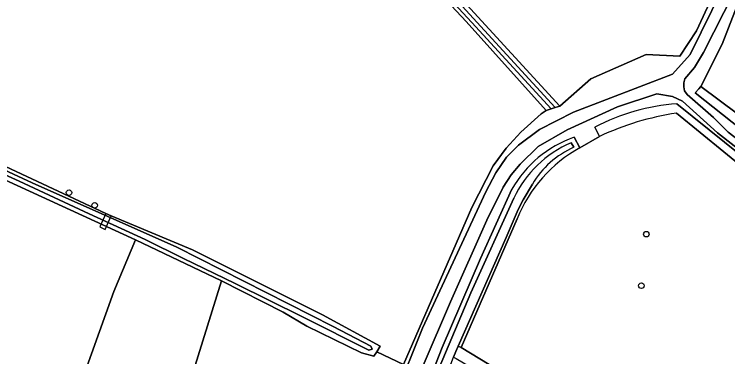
# Model space of a CAD drawing. Extents: x 159626 to 160723, y 388173 to 389416.
# Drawn here: x 159834.4 to 159959.5, y 388789 to 388849 of the extents above; entities that cross this region are included whole.
import ezdxf

# ---------------------------------------------------------------- set-up
doc = ezdxf.new("R2010")
doc.units = 0
for name, color, linetype in [('IMGEO_Boom', 7, 'Continuous'), ('IMGEO_Dek', 7, 'Continuous'), ('IMGEO_Grasland_agrarisch', 7, 'Continuous'), ('IMGEO_Grasland_overig', 7, 'Continuous'), ('IMGEO_Groenvoorziening', 7, 'Continuous'), ('IMGEO_Hek', 7, 'Continuous'), ('IMGEO_Loofbos', 7, 'Continuous'), ('IMGEO_Oever', 7, 'Continuous'), ('IMGEO_Rijbaan_lokaal_onverhard', 7, 'Continuous'), ('IMGEO_Struiken', 7, 'Continuous'), ('IMGEO_Voetpad_gesloten', 7, 'Continuous'), ('IMGEO_Waterloop', 7, 'Continuous')]:
    doc.layers.add(name, color=color, linetype=linetype)

msp = doc.modelspace()

# ---------------------------------------------------------------- linework, layer by layer
at = {"layer": 'IMGEO_Boom'}
for centre in [(159844.04, 388817.76), (159848.55, 388815.54), (159945.26, 388810.49), (159944.39, 388801.45)]:
    msp.add_circle(centre, 0.489, dxfattribs=at)
at = {"layer": 'IMGEO_Dek'}
msp.add_lwpolyline([(159850.4, 388811.29), (159851.42, 388813.7), (159850.5, 388814.13), (159849.46, 388811.76)], close=True, dxfattribs=at)
at = {"layer": 'IMGEO_Grasland_agrarisch'}
msp.add_lwpolyline([(159831.48, 388773.38), (159834.72, 388771.6), (159840.44, 388768.47), (159851.89, 388800.46), (159855.7, 388809.49), (159818.48, 388826.57)], dxfattribs=at)
at = {"layer": 'IMGEO_Grasland_overig'}
for points in [[(159958.65, 388856.14), (159954.05, 388846.11), (159951.11, 388841.68), (159945.24, 388841.97), (159935.53, 388837.72), (159930.11, 388832.91), (159929.29, 388832.66), (159928.55, 388832.43), (159927.68, 388832.16), (159926.83, 388831.6), (159923.24, 388828.34), (159920.66, 388825.55), (159918.38, 388822.46), (159914.67, 388815.16), (159902.71, 388787.61), (159899.96, 388781.25), (159889.29, 388750), (159886.63, 388741.97), (159879.19, 388719.48), (159875.98, 388708.39), (159865.56, 388672.44)], [(159949.84, 388838.5), (159952.97, 388841.95), (159958.66, 388853.66)], [(159960.68, 388852.98), (159955.26, 388842.32), (159953.68, 388839.69), (159952.02, 388837.7), (159951.83, 388837.02), (159951.81, 388836.29), (159951.95, 388835.58), (159952.45, 388834.96), (159957.05, 388830.92), (159959.6, 388828.37), (159975.33, 388816.4), (159988.85, 388806.4), (159990.39, 388805.14), (159990.76, 388805.96), (159953.82, 388835.23), (159954.46, 388835.94), (159954.83, 388836.36), (159958.54, 388843.77), (159961.88, 388852.44)], [(159865.69, 388668.22), (159869.44, 388682.32), (159878.06, 388711.57), (159885.02, 388734.12), (159888.64, 388745.1), (159892.3, 388755.31), (159901.31, 388782.19), (159906.03, 388793.99), (159917.11, 388817.9), (159918.87, 388821.24), (159920.77, 388823.99), (159922.83, 388826.08), (159926.55, 388828.85), (159932.51, 388831.86), (159949.84, 388838.5)]]:
    msp.add_lwpolyline(points, dxfattribs=at)
at = {"layer": 'IMGEO_Groenvoorziening'}
for points in [[(159950.63, 388833.35), (159964.64, 388822.05), (159989.34, 388802.79), (159989.6, 388803.39), (159989.43, 388803.53), (159957.72, 388828.24), (159951.59, 388833.8), (159949.83, 388834.64), (159947.09, 388835.06), (159940.19, 388832.82), (159931.36, 388828.75), (159926.31, 388825.85), (159923.15, 388822.78), (159921.58, 388820.89), (159920.17, 388818.7), (159917.32, 388812.95), (159910.93, 388798.62), (159906.12, 388787.47), (159900.96, 388773.45), (159888.2, 388736.46), (159879.74, 388708.89), (159870.91, 388678.67), (159866.35, 388662.37)], [(159932.59, 388827.48), (159933.62, 388825.62), (159937.06, 388827.62), (159936.22, 388829.25)], [(159880.58, 388706.68), (159888.92, 388732.26), (159894.73, 388750), (159903.06, 388774.19), (159909.49, 388790.62), (159916.17, 388806.23), (159921.69, 388818.37)]]:
    msp.add_lwpolyline(points, dxfattribs=at)
for centre, radius, start, end in [((159953.65, 388795.36), 38.11, 94.5347, 117.2122), ((159939.44, 388808.19), 20.47, 109.5623, 150.1666)]:
    msp.add_arc(centre, radius, start, end, dxfattribs=at)
at = {"layer": 'IMGEO_Hek'}
msp.add_lwpolyline([(159926.83, 388831.6), (159923.24, 388828.34), (159920.66, 388825.55), (159918.38, 388822.46), (159914.67, 388815.16), (159902.71, 388787.61)], dxfattribs=at)
at = {"layer": 'IMGEO_Loofbos'}
for points in [[(159801.17, 388836.36), (159801.88, 388835.86), (159808.37, 388832.8), (159817.15, 388829.72), (159850.5, 388814.13), (159851.42, 388813.7), (159865.67, 388807.72), (159888.51, 388796.36), (159898.57, 388790.85), (159897.99, 388789.88), (159902.71, 388787.61), (159914.67, 388815.16), (159918.38, 388822.46), (159920.66, 388825.55), (159923.24, 388828.34), (159926.83, 388831.6), (159927.68, 388832.16), (159913.67, 388847.74), (159875.72, 388888.29), (159863.45, 388901.37)], [(159901.41, 388864.26), (159930.11, 388832.91), (159935.53, 388837.72), (159945.24, 388841.97), (159951.11, 388841.68), (159954.05, 388846.11), (159958.65, 388856.14)], [(159961.88, 388852.44), (159958.54, 388843.77), (159954.83, 388836.36), (159967.43, 388826.94), (159981.01, 388816.33), (159991.39, 388807.51), (160014.6, 388792.98), (160022.51, 388802.77), (160031.91, 388812.43), (160037.24, 388817.83), (160050.01, 388832.21), (160076.2, 388860.61)], [(159967.58, 388763.35), (159974.43, 388776.62), (159982.43, 388792.95), (159987.62, 388802.51), (159975.43, 388811.38), (159950.54, 388831.7)], [(159937.06, 388827.62), (159933.62, 388825.62)], [(159922.6, 388813.19), (159912.79, 388790.6), (159960.4, 388761.72)]]:
    msp.add_lwpolyline(points, dxfattribs=at)
msp.add_lwpolyline([(159899.96, 388781.25), (159902.71, 388787.61), (159897.99, 388789.88), (159897.51, 388789.08), (159895.31, 388789.71), (159885.71, 388794.37), (159881.61, 388796.81), (159870.78, 388802.32), (159870.75, 388802.33), (159857.42, 388759.3), (159874.64, 388750), (159884.3, 388744.63), (159883.54, 388742.99), (159886.63, 388741.97), (159889.29, 388750)], close=True, dxfattribs=at)
for centre, radius, start, end in [((159958.07, 388782.55), 49.73, 98.712, 114.9928), ((159945.69, 388803.81), 24.93, 118.9554, 157.9035)]:
    msp.add_arc(centre, radius, start, end, dxfattribs=at)
at = {"layer": 'IMGEO_Oever'}
for points in [[(159864.18, 388902.94), (159883.98, 388881.51), (159900.59, 388864.01), (159929.29, 388832.66), (159930.11, 388832.91), (159901.41, 388864.26)], [(159863.45, 388901.37), (159875.72, 388888.29), (159913.67, 388847.74), (159927.68, 388832.16), (159928.55, 388832.43), (159914.64, 388847.58), (159876.65, 388888.46), (159864.38, 388901.57)], [(159817.03, 388828.99), (159837.57, 388819.51), (159862.94, 388808.23), (159890.38, 388794.29), (159896.95, 388790.84), (159897.18, 388790.33), (159896.62, 388790.16), (159885.1, 388795.95), (159873.17, 388801.81), (159864.14, 388806.24), (159857.38, 388809.53), (159847.57, 388814.04), (159835.31, 388819.75), (159821.84, 388825.83)], [(159818.48, 388826.57), (159855.7, 388809.49), (159870.75, 388802.33), (159870.78, 388802.32), (159881.61, 388796.81), (159885.71, 388794.37), (159895.31, 388789.71), (159897.51, 388789.08), (159897.99, 388789.88), (159898.57, 388790.85), (159888.51, 388796.36), (159865.67, 388807.72), (159851.42, 388813.7), (159850.5, 388814.13), (159817.15, 388829.72)], [(159932.08, 388826.49), (159932.54, 388825.71)], [(159933.62, 388825.62), (159932.59, 388827.48)], [(159925.28, 388819.24), (159923.66, 388816.53), (159922.79, 388814.81), (159920.68, 388809.9), (159912.26, 388790.85), (159912.79, 388790.6), (159922.6, 388813.19)], [(159921.69, 388818.37), (159916.17, 388806.23), (159909.49, 388790.62), (159903.06, 388774.19), (159894.73, 388750), (159888.92, 388732.26), (159880.58, 388706.68)], [(159866.05, 388649.89), (159868.92, 388662.42), (159872.48, 388675.57), (159877.69, 388693.21), (159881.29, 388706.03), (159887.45, 388724.73), (159895.49, 388749.41), (159903.79, 388772.98), (159907.81, 388784.44), (159914.47, 388800.21), (159922.02, 388816.8)]]:
    msp.add_lwpolyline(points, dxfattribs=at)
for centre, radius, start, end in [((159939.44, 388808.19), 20.47, 109.5623, 150.1666), ((159939.52, 388808.71), 19.27, 112.6822, 155.1774), ((159945.69, 388803.81), 24.93, 118.9554, 157.9035), ((159939.07, 388811.08), 16.02, 114.0417, 149.3624)]:
    msp.add_arc(centre, radius, start, end, dxfattribs=at)
at = {"layer": 'IMGEO_Rijbaan_lokaal_onverhard'}
for points in [[(159958.66, 388853.66), (159952.97, 388841.95), (159949.84, 388838.5), (159932.51, 388831.86), (159926.55, 388828.85), (159922.83, 388826.08), (159920.77, 388823.99), (159918.87, 388821.24), (159917.11, 388817.9), (159906.03, 388793.99), (159901.31, 388782.19), (159892.3, 388755.31), (159888.64, 388745.1), (159885.02, 388734.12), (159878.06, 388711.57), (159869.44, 388682.32), (159865.69, 388668.22)], [(160037.7, 388719.25), (160035.26, 388724.75), (160035.21, 388725.2), (160032.72, 388745.98), (160029.19, 388752.38), (160025.51, 388770.07), (160024.3, 388779.74), (160019.99, 388786.42), (160012.78, 388792.58), (160004.3, 388794.96), (159999.08, 388798.02), (159990.39, 388805.14), (159988.85, 388806.4), (159975.33, 388816.4), (159959.6, 388828.37), (159957.05, 388830.92), (159952.45, 388834.96), (159951.95, 388835.58), (159951.81, 388836.29), (159951.83, 388837.02), (159952.02, 388837.7), (159953.68, 388839.69), (159955.26, 388842.32), (159960.68, 388852.98)], [(159866.35, 388662.37), (159870.91, 388678.67), (159879.74, 388708.89), (159888.2, 388736.46), (159900.96, 388773.45), (159906.12, 388787.47), (159910.93, 388798.62), (159917.32, 388812.95), (159920.17, 388818.7), (159921.58, 388820.89), (159923.15, 388822.78), (159926.31, 388825.85), (159931.36, 388828.75), (159940.19, 388832.82), (159947.09, 388835.06), (159949.83, 388834.64), (159951.59, 388833.8), (159957.72, 388828.24), (159989.43, 388803.53)]]:
    msp.add_lwpolyline(points, dxfattribs=at)
at = {"layer": 'IMGEO_Struiken'}
msp.add_lwpolyline([(159870.75, 388802.33), (159855.7, 388809.49), (159851.89, 388800.46), (159840.44, 388768.47), (159857.42, 388759.3)], close=True, dxfattribs=at)
at = {"layer": 'IMGEO_Voetpad_gesloten'}
msp.add_lwpolyline([(159850.4, 388811.29), (159851.42, 388813.7), (159850.5, 388814.13), (159849.46, 388811.76)], close=True, dxfattribs=at)
at = {"layer": 'IMGEO_Waterloop'}
for points in [[(159864.38, 388901.57), (159876.65, 388888.46), (159914.64, 388847.58), (159928.55, 388832.43), (159929.29, 388832.66), (159900.59, 388864.01)], [(159979.49, 388783.63), (159988.78, 388801.71), (159989.21, 388802.54), (159989.34, 388802.79), (159964.64, 388822.05), (159950.63, 388833.35)], [(159950.54, 388831.7), (159975.43, 388811.38), (159987.62, 388802.51), (159982.43, 388792.95), (159974.43, 388776.62), (159967.58, 388763.35)], [(159821.84, 388825.83), (159835.31, 388819.75), (159847.57, 388814.04), (159857.38, 388809.53), (159864.14, 388806.24), (159873.17, 388801.81), (159885.1, 388795.95), (159896.62, 388790.16), (159897.18, 388790.33), (159896.95, 388790.84), (159890.38, 388794.29), (159862.94, 388808.23), (159837.57, 388819.51), (159817.03, 388828.99)], [(159936.22, 388829.25), (159937.06, 388827.62)], [(159932.54, 388825.71), (159932.08, 388826.49)], [(159874.58, 388676.91), (159878.3, 388690.01), (159887, 388719.12), (159893.29, 388737.72), (159903.8, 388768.65), (159911.47, 388788.93), (159911.85, 388789.92), (159912.26, 388790.85), (159920.68, 388809.9), (159922.79, 388814.81), (159923.66, 388816.53), (159925.28, 388819.24)], [(159922.02, 388816.8), (159914.47, 388800.21), (159907.81, 388784.44), (159903.79, 388772.98), (159895.49, 388749.41), (159887.45, 388724.73), (159881.29, 388706.03), (159877.69, 388693.21), (159872.48, 388675.57), (159868.92, 388662.42), (159866.05, 388649.89)], [(159960.4, 388761.72), (159912.79, 388790.6), (159912.26, 388790.85), (159911.85, 388789.92), (159911.47, 388788.93), (159911.9, 388788.69), (159948.01, 388767.3), (159950.19, 388766), (159961.6, 388759.24)]]:
    msp.add_lwpolyline(points, dxfattribs=at)
msp.add_lwpolyline([(159991.39, 388807.51), (159981.01, 388816.33), (159967.43, 388826.94), (159954.83, 388836.36), (159954.46, 388835.94), (159953.82, 388835.23), (159990.76, 388805.96), (159991.26, 388807.19)], close=True, dxfattribs=at)
for centre, radius, start, end in [((159953.65, 388795.36), 38.11, 94.5347, 117.2122), ((159958.07, 388782.55), 49.73, 98.712, 114.9928), ((159939.52, 388808.71), 19.27, 112.6822, 155.1774), ((159939.07, 388811.08), 16.02, 114.0417, 149.3624)]:
    msp.add_arc(centre, radius, start, end, dxfattribs=at)

doc.saveas('drawing.dxf')
